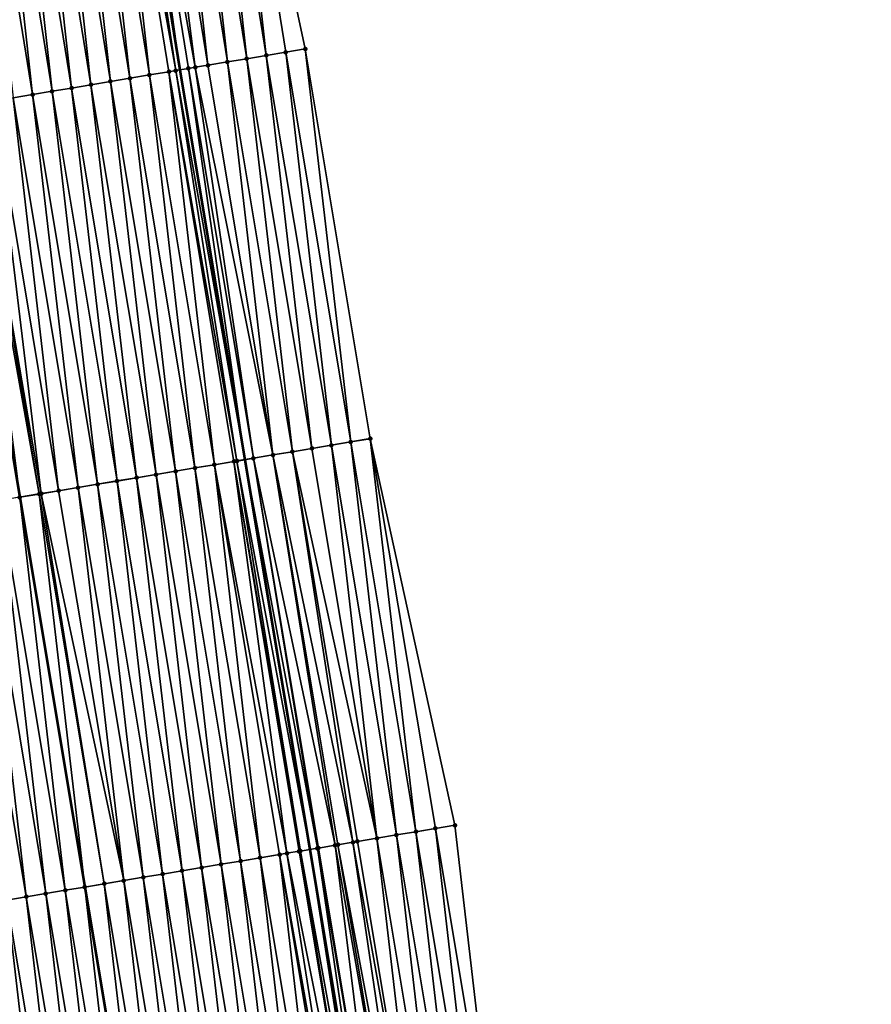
# Model space of a CAD drawing. Header units: feet. Extents: x 2007189 to 2022806, y 818621 to 837694.
# Tile 267 of 656: x 2011466 to 2011509, y 827306 to 827356. Entities that reach past the tile are written whole.
import ezdxf

# ---------------------------------------------------------------- set-up
doc = ezdxf.new("R2010")
doc.units = ezdxf.units.FT
doc.header["$MEASUREMENT"] = 0
for name, color, linetype, lineweight in [('EP_Travel Lane', 172, 'Continuous', 53), ('Road Shots', 141, 'Continuous', 100), ('Road X-Section', 40, 'Continuous', 13), ('STRIPING', 60, 'Continuous', 53)]:
    doc.layers.add(name, color=color, linetype=linetype, lineweight=lineweight)
doc.layers.add('I-77-MM17-21_SB-Surface-Border', color=7, linetype='Continuous')
doc.layers.add('I-77-MM17-21_SB-Surface-TIN', color=7, linetype='Continuous')

msp = doc.modelspace()

# ---------------------------------------------------------------- linework, layer by layer
at = {"layer": 'EP_Travel Lane'}
msp.add_polyline3d([(2011461.611, 827432.376, 309.488), (2011464.648, 827412.607, 309.493), (2011467.684, 827392.839, 309.502), (2011470.721, 827373.071, 309.527), (2011473.893, 827353.504, 309.521), (2011477.187, 827333.777, 309.524), (2011480.482, 827314.05, 309.549), (2011483.776, 827294.323, 309.576), (2011487.207, 827274.808, 309.643), (2011490.77, 827255.128, 309.674), (2011494.333, 827235.448, 309.736), (2011497.897, 827215.768, 309.792), (2011501.607, 827196.329, 309.832), (2011505.474, 827176.706, 309.868), (2011509.34, 827157.083, 309.91), (2011513.206, 827137.461, 310.004), (2011517.175, 827118.006, 310.08), (2011521.251, 827098.426, 310.181), (2011525.327, 827078.846, 310.295), (2011529.403, 827059.266, 310.413), (2011533.66, 827039.971, 310.509), (2011538.115, 827020.473, 310.614), (2011542.569, 827000.976, 310.719), (2011547.024, 826981.478, 310.833)], dxfattribs=at)
at = {"layer": 'I-77-MM17-21_SB-Surface-Border', "color": 3, "linetype": 'Continuous', "lineweight": -3}
msp.add_polyline3d([(2011466.989, 827433.201, 309.261), (2011470.025, 827413.433, 309.277), (2011473.062, 827393.665, 309.278), (2011476.099, 827373.897, 309.291), (2011480.245, 827354.564, 309.259), (2011483.539, 827334.838, 309.252), (2011487.82, 827315.275, 309.221), (2011490.128, 827295.384, 309.303), (2011493.545, 827275.954, 309.337), (2011497.109, 827256.274, 309.373), (2011500.672, 827236.595, 309.43), (2011503.251, 827216.737, 309.549), (2011507.932, 827197.574, 309.526), (2011511.799, 827177.952, 309.559), (2011515.666, 827158.329, 309.614), (2011519.534, 827138.707, 309.701), (2011523.485, 827119.318, 309.79), (2011527.561, 827099.738, 309.885), (2011531.637, 827080.158, 309.994), (2011535.713, 827060.578, 310.1), (2011539.923, 827041.389, 310.19), (2011544.345, 827021.884, 310.285), (2011547.791, 827002.158, 310.445), (2011553.189, 826982.874, 310.509)], dxfattribs=at)
at = {"layer": 'I-77-MM17-21_SB-Surface-TIN', "color": 128, "linetype": 'Continuous', "lineweight": -3}
for points in [[(2011478.273, 827354.235, 309.348), (2011476.099, 827373.897, 309.291), (2011475.11, 827373.745, 309.339)], [(2011478.273, 827354.235, 309.348), (2011479.259, 827354.4, 309.306), (2011476.099, 827373.897, 309.291)], [(2011479.259, 827354.4, 309.306), (2011480.245, 827354.564, 309.259), (2011476.099, 827373.897, 309.291)], [(2011474.676, 827353.635, 309.497), (2011472.145, 827373.29, 309.469), (2011471.157, 827373.138, 309.508)], [(2011475.313, 827353.741, 309.477), (2011473.133, 827373.442, 309.434), (2011472.145, 827373.29, 309.469)], [(2011474.676, 827353.635, 309.497), (2011475.313, 827353.741, 309.477), (2011472.145, 827373.29, 309.469)], [(2011476.3, 827353.906, 309.439), (2011474.122, 827373.593, 309.391), (2011473.133, 827373.442, 309.434)], [(2011475.313, 827353.741, 309.477), (2011476.3, 827353.906, 309.439), (2011473.133, 827373.442, 309.434)], [(2011477.286, 827354.07, 309.394), (2011475.11, 827373.745, 309.339), (2011474.122, 827373.593, 309.391)], [(2011476.3, 827353.906, 309.439), (2011477.286, 827354.07, 309.394), (2011474.122, 827373.593, 309.391)], [(2011477.286, 827354.07, 309.394), (2011478.273, 827354.235, 309.348), (2011475.11, 827373.745, 309.339)], [(2011471.368, 827353.082, 309.631), (2011469.18, 827372.835, 309.594), (2011468.191, 827372.683, 309.631)], [(2011472.354, 827353.247, 309.593), (2011470.168, 827372.986, 309.55), (2011469.18, 827372.835, 309.594)], [(2011471.368, 827353.082, 309.631), (2011472.354, 827353.247, 309.593), (2011469.18, 827372.835, 309.594)], [(2011473.685, 827353.469, 309.529), (2011470.721, 827373.071, 309.527), (2011470.168, 827372.986, 309.55)], [(2011472.354, 827353.247, 309.593), (2011473.341, 827353.412, 309.552), (2011470.168, 827372.986, 309.55)], [(2011473.341, 827353.412, 309.552), (2011473.685, 827353.469, 309.529), (2011470.168, 827372.986, 309.55)], [(2011471.157, 827373.138, 309.508), (2011470.721, 827373.071, 309.527), (2011473.893, 827353.504, 309.521)], [(2011473.685, 827353.469, 309.529), (2011473.893, 827353.504, 309.521), (2011470.721, 827373.071, 309.527)], [(2011474.327, 827353.576, 309.504), (2011471.157, 827373.138, 309.508), (2011473.893, 827353.504, 309.521)], [(2011474.327, 827353.576, 309.504), (2011474.676, 827353.635, 309.497), (2011471.157, 827373.138, 309.508)], [(2011468.409, 827352.588, 309.745), (2011466.215, 827372.379, 309.706), (2011465.226, 827372.227, 309.745)], [(2011469.395, 827352.753, 309.707), (2011467.203, 827372.531, 309.666), (2011466.215, 827372.379, 309.706)], [(2011468.409, 827352.588, 309.745), (2011469.395, 827352.753, 309.707), (2011466.215, 827372.379, 309.706)], [(2011470.382, 827352.918, 309.668), (2011468.191, 827372.683, 309.631), (2011467.203, 827372.531, 309.666)], [(2011469.395, 827352.753, 309.707), (2011470.382, 827352.918, 309.668), (2011467.203, 827372.531, 309.666)], [(2011470.382, 827352.918, 309.668), (2011471.368, 827353.082, 309.631), (2011468.191, 827372.683, 309.631)], [(2011466.436, 827352.259, 309.819), (2011464.238, 827372.076, 309.783), (2011463.249, 827371.924, 309.82)], [(2011465.45, 827352.094, 309.857), (2011466.436, 827352.259, 309.819), (2011463.249, 827371.924, 309.82)], [(2011467.423, 827352.424, 309.785), (2011465.226, 827372.227, 309.745), (2011464.238, 827372.076, 309.783)], [(2011466.436, 827352.259, 309.819), (2011467.423, 827352.424, 309.785), (2011464.238, 827372.076, 309.783)], [(2011467.423, 827352.424, 309.785), (2011468.409, 827352.588, 309.745), (2011465.226, 827372.227, 309.745)], [(2011481.567, 827334.508, 309.35), (2011479.259, 827354.4, 309.306), (2011478.273, 827354.235, 309.348)], [(2011482.553, 827334.673, 309.301), (2011480.245, 827354.564, 309.259), (2011479.259, 827354.4, 309.306)], [(2011481.567, 827334.508, 309.35), (2011482.553, 827334.673, 309.301), (2011479.259, 827354.4, 309.306)], [(2011482.553, 827334.673, 309.301), (2011483.539, 827334.838, 309.252), (2011480.245, 827354.564, 309.259)], [(2011478.608, 827334.014, 309.464), (2011476.3, 827353.906, 309.439), (2011475.313, 827353.741, 309.477)], [(2011479.598, 827334.179, 309.44), (2011477.286, 827354.07, 309.394), (2011476.3, 827353.906, 309.439)], [(2011478.608, 827334.014, 309.464), (2011479.594, 827334.179, 309.44), (2011476.3, 827353.906, 309.439)], [(2011479.594, 827334.179, 309.44), (2011479.598, 827334.179, 309.44), (2011476.3, 827353.906, 309.439)], [(2011480.58, 827334.344, 309.396), (2011478.273, 827354.235, 309.348), (2011477.286, 827354.07, 309.394)], [(2011479.598, 827334.179, 309.44), (2011480.58, 827334.344, 309.396), (2011477.286, 827354.07, 309.394)], [(2011480.58, 827334.344, 309.396), (2011481.567, 827334.508, 309.35), (2011478.273, 827354.235, 309.348)], [(2011475.649, 827333.52, 309.598), (2011473.341, 827353.412, 309.552), (2011472.354, 827353.247, 309.593)], [(2011476.781, 827333.709, 309.54), (2011473.685, 827353.469, 309.529), (2011473.341, 827353.412, 309.552)], [(2011475.649, 827333.52, 309.598), (2011476.635, 827333.685, 309.551), (2011473.341, 827353.412, 309.552)], [(2011476.635, 827333.685, 309.551), (2011476.781, 827333.709, 309.54), (2011473.341, 827353.412, 309.552)], [(2011473.685, 827353.469, 309.529), (2011477.187, 827333.777, 309.524), (2011473.893, 827353.504, 309.521)], [(2011476.781, 827333.709, 309.54), (2011477.187, 827333.777, 309.524), (2011473.685, 827353.469, 309.529)], [(2011474.327, 827353.576, 309.504), (2011473.893, 827353.504, 309.521), (2011477.187, 827333.777, 309.524)], [(2011477.621, 827333.85, 309.507), (2011474.676, 827353.635, 309.497), (2011474.327, 827353.576, 309.504)], [(2011477.621, 827333.85, 309.507), (2011474.327, 827353.576, 309.504), (2011477.187, 827333.777, 309.524)], [(2011478.608, 827334.014, 309.464), (2011475.313, 827353.741, 309.477), (2011474.676, 827353.635, 309.497)], [(2011477.621, 827333.85, 309.507), (2011478.608, 827334.014, 309.464), (2011474.676, 827353.635, 309.497)], [(2011472.69, 827333.026, 309.708), (2011470.382, 827352.918, 309.668), (2011469.395, 827352.753, 309.707)], [(2011473.676, 827333.191, 309.671), (2011471.368, 827353.082, 309.631), (2011470.382, 827352.918, 309.668)], [(2011472.69, 827333.026, 309.708), (2011473.676, 827333.191, 309.671), (2011470.382, 827352.918, 309.668)], [(2011474.662, 827333.356, 309.633), (2011472.354, 827353.247, 309.593), (2011471.368, 827353.082, 309.631)], [(2011473.676, 827333.191, 309.671), (2011474.662, 827333.356, 309.633), (2011471.368, 827353.082, 309.631)], [(2011474.662, 827333.356, 309.633), (2011475.649, 827333.52, 309.598), (2011472.354, 827353.247, 309.593)], [(2011469.731, 827332.532, 309.821), (2011467.423, 827352.424, 309.785), (2011466.436, 827352.259, 309.819)], [(2011470.717, 827332.697, 309.783), (2011468.409, 827352.588, 309.745), (2011467.423, 827352.424, 309.785)], [(2011469.731, 827332.532, 309.821), (2011470.717, 827332.697, 309.783), (2011467.423, 827352.424, 309.785)], [(2011471.703, 827332.861, 309.745), (2011469.395, 827352.753, 309.707), (2011468.409, 827352.588, 309.745)], [(2011470.717, 827332.697, 309.783), (2011471.703, 827332.861, 309.745), (2011468.409, 827352.588, 309.745)], [(2011471.703, 827332.861, 309.745), (2011472.69, 827333.026, 309.708), (2011469.395, 827352.753, 309.707)], [(2011466.879, 827332.056, 309.938), (2011464.464, 827351.93, 309.897), (2011463.477, 827351.765, 309.941)], [(2011467.758, 827332.203, 309.9), (2011465.45, 827352.094, 309.857), (2011464.464, 827351.93, 309.897)], [(2011466.879, 827332.056, 309.938), (2011467.758, 827332.203, 309.9), (2011464.464, 827351.93, 309.897)], [(2011468.744, 827332.367, 309.858), (2011466.436, 827352.259, 309.819), (2011465.45, 827352.094, 309.857)], [(2011467.758, 827332.203, 309.9), (2011468.744, 827332.367, 309.858), (2011465.45, 827352.094, 309.857)], [(2011468.744, 827332.367, 309.858), (2011469.731, 827332.532, 309.821), (2011466.436, 827352.259, 309.819)], [(2011466.772, 827332.038, 309.942), (2011463.477, 827351.765, 309.941), (2011463.25, 827351.727, 309.95)], [(2011466.772, 827332.038, 309.942), (2011463.25, 827351.727, 309.95), (2011465.785, 827331.873, 309.975)], [(2011466.772, 827332.038, 309.942), (2011466.879, 827332.056, 309.938), (2011463.477, 827351.765, 309.941)], [(2011483.875, 827314.617, 309.404), (2011481.567, 827334.508, 309.35), (2011480.58, 827334.344, 309.396)], [(2011484.861, 827314.781, 309.36), (2011482.553, 827334.673, 309.301), (2011481.567, 827334.508, 309.35)], [(2011483.875, 827314.617, 309.404), (2011484.861, 827314.781, 309.36), (2011481.567, 827334.508, 309.35)], [(2011485.847, 827314.946, 309.315), (2011483.539, 827334.838, 309.252), (2011482.553, 827334.673, 309.301)], [(2011484.861, 827314.781, 309.36), (2011485.847, 827314.946, 309.315), (2011482.553, 827334.673, 309.301)], [(2011485.847, 827314.946, 309.315), (2011486.834, 827315.111, 309.268), (2011483.539, 827334.838, 309.252)], [(2011486.834, 827315.111, 309.268), (2011487.82, 827315.275, 309.221), (2011483.539, 827334.838, 309.252)], [(2011481.754, 827314.263, 309.493), (2011478.608, 827334.014, 309.464), (2011477.621, 827333.85, 309.507)], [(2011482.661, 827314.414, 309.461), (2011479.594, 827334.179, 309.44), (2011478.608, 827334.014, 309.464)], [(2011481.754, 827314.263, 309.493), (2011481.902, 827314.287, 309.485), (2011478.608, 827334.014, 309.464)], [(2011481.902, 827314.287, 309.485), (2011482.661, 827314.414, 309.461), (2011478.608, 827334.014, 309.464)], [(2011482.661, 827314.414, 309.461), (2011482.888, 827314.452, 309.456), (2011479.594, 827334.179, 309.44)], [(2011482.888, 827314.452, 309.456), (2011479.598, 827334.179, 309.44), (2011479.594, 827334.179, 309.44)], [(2011483.875, 827314.617, 309.404), (2011480.58, 827334.344, 309.396), (2011479.598, 827334.179, 309.44)], [(2011482.888, 827314.452, 309.456), (2011483.875, 827314.617, 309.404), (2011479.598, 827334.179, 309.44)], [(2011477.957, 827313.629, 309.655), (2011475.649, 827333.52, 309.598), (2011474.662, 827333.356, 309.633)], [(2011479.315, 827313.856, 309.608), (2011476.635, 827333.685, 309.551), (2011475.649, 827333.52, 309.598)], [(2011477.957, 827313.629, 309.655), (2011478.943, 827313.793, 309.621), (2011475.649, 827333.52, 309.598)], [(2011478.943, 827313.793, 309.621), (2011479.315, 827313.856, 309.608), (2011475.649, 827333.52, 309.598)], [(2011480.002, 827313.97, 309.567), (2011476.781, 827333.709, 309.54), (2011476.635, 827333.685, 309.551)], [(2011479.315, 827313.856, 309.608), (2011479.929, 827313.958, 309.572), (2011476.635, 827333.685, 309.551)], [(2011479.929, 827313.958, 309.572), (2011480.002, 827313.97, 309.567), (2011476.635, 827333.685, 309.551)], [(2011476.781, 827333.709, 309.54), (2011480.482, 827314.05, 309.549), (2011477.187, 827333.777, 309.524)], [(2011480.002, 827313.97, 309.567), (2011480.482, 827314.05, 309.549), (2011476.781, 827333.709, 309.54)], [(2011480.86, 827314.113, 309.536), (2011477.621, 827333.85, 309.507), (2011477.187, 827333.777, 309.524)], [(2011480.86, 827314.113, 309.536), (2011477.187, 827333.777, 309.524), (2011480.482, 827314.05, 309.549)], [(2011480.86, 827314.113, 309.536), (2011480.916, 827314.123, 309.535), (2011477.621, 827333.85, 309.507)], [(2011480.916, 827314.123, 309.535), (2011481.754, 827314.263, 309.493), (2011477.621, 827333.85, 309.507)], [(2011474.998, 827313.135, 309.771), (2011472.69, 827333.026, 309.708), (2011471.703, 827332.861, 309.745)], [(2011475.984, 827313.299, 309.734), (2011473.676, 827333.191, 309.671), (2011472.69, 827333.026, 309.708)], [(2011474.998, 827313.135, 309.771), (2011475.984, 827313.299, 309.734), (2011472.69, 827333.026, 309.708)], [(2011476.97, 827313.464, 309.695), (2011474.662, 827333.356, 309.633), (2011473.676, 827333.191, 309.671)], [(2011475.984, 827313.299, 309.734), (2011476.97, 827313.464, 309.695), (2011473.676, 827333.191, 309.671)], [(2011476.97, 827313.464, 309.695), (2011477.957, 827313.629, 309.655), (2011474.662, 827333.356, 309.633)], [(2011472.039, 827312.641, 309.883), (2011469.731, 827332.532, 309.821), (2011468.744, 827332.367, 309.858)], [(2011473.025, 827312.805, 309.847), (2011470.717, 827332.697, 309.783), (2011469.731, 827332.532, 309.821)], [(2011472.039, 827312.641, 309.883), (2011473.025, 827312.805, 309.847), (2011469.731, 827332.532, 309.821)], [(2011474.011, 827312.97, 309.81), (2011471.703, 827332.861, 309.745), (2011470.717, 827332.697, 309.783)], [(2011473.025, 827312.805, 309.847), (2011474.011, 827312.97, 309.81), (2011470.717, 827332.697, 309.783)], [(2011474.011, 827312.97, 309.81), (2011474.998, 827313.135, 309.771), (2011471.703, 827332.861, 309.745)], [(2011466.772, 827332.038, 309.942), (2011465.785, 827331.873, 309.975), (2011469.079, 827312.147, 309.999)], [(2011470.066, 827312.311, 309.968), (2011466.879, 827332.056, 309.938), (2011466.772, 827332.038, 309.942)], [(2011470.066, 827312.311, 309.968), (2011466.772, 827332.038, 309.942), (2011469.079, 827312.147, 309.999)], [(2011471.052, 827312.476, 309.924), (2011467.758, 827332.203, 309.9), (2011466.879, 827332.056, 309.938)], [(2011470.066, 827312.311, 309.968), (2011471.052, 827312.476, 309.924), (2011466.879, 827332.056, 309.938)], [(2011471.052, 827312.476, 309.924), (2011468.744, 827332.367, 309.858), (2011467.758, 827332.203, 309.9)], [(2011471.052, 827312.476, 309.924), (2011472.039, 827312.641, 309.883), (2011468.744, 827332.367, 309.858)], [(2011466.12, 827311.653, 310.108), (2011463.813, 827331.544, 310.034), (2011462.826, 827331.379, 310.073)], [(2011467.107, 827311.817, 310.069), (2011464.799, 827331.709, 310.001), (2011463.813, 827331.544, 310.034)], [(2011466.12, 827311.653, 310.108), (2011467.107, 827311.817, 310.069), (2011463.813, 827331.544, 310.034)], [(2011468.093, 827311.982, 310.033), (2011465.785, 827331.873, 309.975), (2011464.799, 827331.709, 310.001)], [(2011467.107, 827311.817, 310.069), (2011468.093, 827311.982, 310.033), (2011464.799, 827331.709, 310.001)], [(2011468.093, 827311.982, 310.033), (2011469.079, 827312.147, 309.999), (2011465.785, 827331.873, 309.975)], [(2011465.134, 827311.488, 310.146), (2011466.12, 827311.653, 310.108), (2011462.826, 827331.379, 310.073)], [(2011489.142, 827295.219, 309.35), (2011486.834, 827315.111, 309.268), (2011485.847, 827314.946, 309.315)], [(2011490.128, 827295.384, 309.303), (2011487.82, 827315.275, 309.221), (2011486.834, 827315.111, 309.268)], [(2011489.142, 827295.219, 309.35), (2011490.128, 827295.384, 309.303), (2011486.834, 827315.111, 309.268)], [(2011486.183, 827294.725, 309.496), (2011483.875, 827314.617, 309.404), (2011482.888, 827314.452, 309.456)], [(2011487.169, 827294.89, 309.443), (2011484.861, 827314.781, 309.36), (2011483.875, 827314.617, 309.404)], [(2011486.183, 827294.725, 309.496), (2011487.169, 827294.89, 309.443), (2011483.875, 827314.617, 309.404)], [(2011488.155, 827295.055, 309.398), (2011485.847, 827314.946, 309.315), (2011484.861, 827314.781, 309.36)], [(2011487.169, 827294.89, 309.443), (2011488.155, 827295.055, 309.398), (2011484.861, 827314.781, 309.36)], [(2011488.155, 827295.055, 309.398), (2011489.142, 827295.219, 309.35), (2011485.847, 827314.946, 309.315)], [(2011483.224, 827294.231, 309.61), (2011480.002, 827313.97, 309.567), (2011479.929, 827313.958, 309.572)], [(2011483.585, 827294.292, 309.584), (2011480.482, 827314.05, 309.549), (2011480.002, 827313.97, 309.567)], [(2011483.224, 827294.231, 309.61), (2011483.585, 827294.292, 309.584), (2011480.002, 827313.97, 309.567)], [(2011480.86, 827314.113, 309.536), (2011480.482, 827314.05, 309.549), (2011483.776, 827294.323, 309.576)], [(2011483.585, 827294.292, 309.584), (2011483.776, 827294.323, 309.576), (2011480.482, 827314.05, 309.549)], [(2011484.21, 827294.396, 309.557), (2011480.916, 827314.123, 309.535), (2011480.86, 827314.113, 309.536)], [(2011484.21, 827294.396, 309.557), (2011480.86, 827314.113, 309.536), (2011483.776, 827294.323, 309.576)], [(2011484.21, 827294.396, 309.557), (2011481.754, 827314.263, 309.493), (2011480.916, 827314.123, 309.535)], [(2011485.196, 827294.561, 309.525), (2011481.902, 827314.287, 309.485), (2011481.754, 827314.263, 309.493)], [(2011484.21, 827294.396, 309.557), (2011485.196, 827294.561, 309.525), (2011481.754, 827314.263, 309.493)], [(2011485.575, 827294.624, 309.515), (2011482.661, 827314.414, 309.461), (2011481.902, 827314.287, 309.485)], [(2011485.196, 827294.561, 309.525), (2011485.575, 827294.624, 309.515), (2011481.902, 827314.287, 309.485)], [(2011486.183, 827294.725, 309.496), (2011482.888, 827314.452, 309.456), (2011482.661, 827314.414, 309.461)], [(2011485.575, 827294.624, 309.515), (2011486.183, 827294.725, 309.496), (2011482.661, 827314.414, 309.461)], [(2011480.265, 827293.737, 309.732), (2011477.957, 827313.629, 309.655), (2011476.97, 827313.464, 309.695)], [(2011481.251, 827293.902, 309.692), (2011478.943, 827313.793, 309.621), (2011477.957, 827313.629, 309.655)], [(2011480.265, 827293.737, 309.732), (2011481.251, 827293.902, 309.692), (2011477.957, 827313.629, 309.655)], [(2011482.46, 827294.104, 309.651), (2011479.315, 827313.856, 309.608), (2011478.943, 827313.793, 309.621)], [(2011481.251, 827293.902, 309.692), (2011482.237, 827294.067, 309.659), (2011478.943, 827313.793, 309.621)], [(2011482.237, 827294.067, 309.659), (2011482.46, 827294.104, 309.651), (2011478.943, 827313.793, 309.621)], [(2011483.224, 827294.231, 309.61), (2011479.929, 827313.958, 309.572), (2011479.315, 827313.856, 309.608)], [(2011482.46, 827294.104, 309.651), (2011483.224, 827294.231, 309.61), (2011479.315, 827313.856, 309.608)], [(2011477.305, 827293.243, 309.847), (2011474.998, 827313.135, 309.771), (2011474.011, 827312.97, 309.81)], [(2011478.292, 827293.408, 309.808), (2011475.984, 827313.299, 309.734), (2011474.998, 827313.135, 309.771)], [(2011477.305, 827293.243, 309.847), (2011478.292, 827293.408, 309.808), (2011474.998, 827313.135, 309.771)], [(2011479.278, 827293.573, 309.769), (2011476.97, 827313.464, 309.695), (2011475.984, 827313.299, 309.734)], [(2011478.292, 827293.408, 309.808), (2011479.278, 827293.573, 309.769), (2011475.984, 827313.299, 309.734)], [(2011479.278, 827293.573, 309.769), (2011480.265, 827293.737, 309.732), (2011476.97, 827313.464, 309.695)], [(2011473.36, 827292.584, 310.001), (2011471.052, 827312.476, 309.924), (2011470.066, 827312.311, 309.968)], [(2011474.346, 827292.749, 309.96), (2011472.039, 827312.641, 309.883), (2011471.052, 827312.476, 309.924)], [(2011473.36, 827292.584, 310.001), (2011474.346, 827292.749, 309.96), (2011471.052, 827312.476, 309.924)], [(2011475.333, 827292.914, 309.919), (2011473.025, 827312.805, 309.847), (2011472.039, 827312.641, 309.883)], [(2011474.346, 827292.749, 309.96), (2011475.333, 827292.914, 309.919), (2011472.039, 827312.641, 309.883)], [(2011476.319, 827293.078, 309.881), (2011474.011, 827312.97, 309.81), (2011473.025, 827312.805, 309.847)], [(2011475.333, 827292.914, 309.919), (2011476.319, 827293.078, 309.881), (2011473.025, 827312.805, 309.847)], [(2011476.319, 827293.078, 309.881), (2011477.305, 827293.243, 309.847), (2011474.011, 827312.97, 309.81)], [(2011470.401, 827292.09, 310.097), (2011468.093, 827311.982, 310.033), (2011467.107, 827311.817, 310.069)], [(2011471.387, 827292.255, 310.063), (2011469.079, 827312.147, 309.999), (2011468.093, 827311.982, 310.033)], [(2011470.401, 827292.09, 310.097), (2011471.387, 827292.255, 310.063), (2011468.093, 827311.982, 310.033)], [(2011470.066, 827312.311, 309.968), (2011469.079, 827312.147, 309.999), (2011472.374, 827292.42, 310.031)], [(2011471.387, 827292.255, 310.063), (2011472.374, 827292.42, 310.031), (2011469.079, 827312.147, 309.999)], [(2011473.36, 827292.584, 310.001), (2011470.066, 827312.311, 309.968), (2011472.374, 827292.42, 310.031)], [(2011467.442, 827291.596, 310.218), (2011465.134, 827311.488, 310.146), (2011464.148, 827311.323, 310.188)], [(2011468.428, 827291.761, 310.175), (2011466.12, 827311.653, 310.108), (2011465.134, 827311.488, 310.146)], [(2011467.442, 827291.596, 310.218), (2011468.428, 827291.761, 310.175), (2011465.134, 827311.488, 310.146)], [(2011469.415, 827291.926, 310.134), (2011467.107, 827311.817, 310.069), (2011466.12, 827311.653, 310.108)], [(2011468.428, 827291.761, 310.175), (2011469.415, 827291.926, 310.134), (2011466.12, 827311.653, 310.108)], [(2011469.415, 827291.926, 310.134), (2011470.401, 827292.09, 310.097), (2011467.107, 827311.817, 310.069)], [(2011466.456, 827291.432, 310.258), (2011464.148, 827311.323, 310.188), (2011463.161, 827311.159, 310.228)], [(2011465.469, 827291.267, 310.298), (2011466.456, 827291.432, 310.258), (2011463.161, 827311.159, 310.228)], [(2011466.456, 827291.432, 310.258), (2011467.442, 827291.596, 310.218), (2011464.148, 827311.323, 310.188)]]:
    msp.add_3dface(points, dxfattribs=at)
at = {"layer": 'Road Shots', "lineweight": 100}
for p in [(2011479.259, 827354.4, 309.306), (2011480.245, 827354.564, 309.259), (2011476.3, 827353.906, 309.439), (2011477.286, 827354.07, 309.394), (2011478.273, 827354.235, 309.348), (2011473.341, 827353.412, 309.552), (2011473.685, 827353.469, 309.529), (2011474.327, 827353.576, 309.504), (2011474.676, 827353.635, 309.497), (2011475.313, 827353.741, 309.477), (2011470.382, 827352.918, 309.668), (2011471.368, 827353.082, 309.631), (2011472.354, 827353.247, 309.593), (2011467.423, 827352.424, 309.785), (2011468.409, 827352.588, 309.745), (2011469.395, 827352.753, 309.707), (2011466.436, 827352.259, 309.819), (2011481.567, 827334.508, 309.35), (2011482.553, 827334.673, 309.301), (2011483.539, 827334.838, 309.252), (2011478.608, 827334.014, 309.464), (2011479.594, 827334.179, 309.44), (2011479.598, 827334.179, 309.44), (2011480.58, 827334.344, 309.396), (2011475.649, 827333.52, 309.598), (2011476.635, 827333.685, 309.551), (2011476.781, 827333.709, 309.54), (2011477.621, 827333.85, 309.507), (2011472.69, 827333.026, 309.708), (2011473.676, 827333.191, 309.671), (2011474.662, 827333.356, 309.633), (2011469.731, 827332.532, 309.821), (2011470.717, 827332.697, 309.783), (2011471.703, 827332.861, 309.745), (2011466.772, 827332.038, 309.942), (2011466.879, 827332.056, 309.938), (2011467.758, 827332.203, 309.9), (2011468.744, 827332.367, 309.858), (2011465.785, 827331.873, 309.975), (2011486.834, 827315.111, 309.268), (2011487.82, 827315.275, 309.221), (2011483.875, 827314.617, 309.404), (2011484.861, 827314.781, 309.36), (2011485.847, 827314.946, 309.315), (2011480.002, 827313.97, 309.567), (2011480.86, 827314.113, 309.536), (2011480.916, 827314.123, 309.535), (2011481.754, 827314.263, 309.493), (2011481.902, 827314.287, 309.485), (2011482.661, 827314.414, 309.461), (2011482.888, 827314.452, 309.456), (2011477.957, 827313.629, 309.655), (2011478.943, 827313.793, 309.621), (2011479.315, 827313.856, 309.608), (2011479.929, 827313.958, 309.572), (2011474.998, 827313.135, 309.771), (2011475.984, 827313.299, 309.734), (2011476.97, 827313.464, 309.695), (2011471.052, 827312.476, 309.924), (2011472.039, 827312.641, 309.883), (2011473.025, 827312.805, 309.847), (2011474.011, 827312.97, 309.81), (2011468.093, 827311.982, 310.033), (2011469.079, 827312.147, 309.999), (2011470.066, 827312.311, 309.968), (2011466.12, 827311.653, 310.108), (2011467.107, 827311.817, 310.069)]:
    msp.add_point(p, dxfattribs=at)
at = {"layer": 'Road X-Section', "extrusion": (0.164713, -0.986341, 0.000919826), "flags": 128}
for points, elevation in [([(2120282.612, 755.132), (2120281.612, 755.18), (2120280.612, 755.222), (2120279.612, 755.267), (2120278.612, 755.313), (2120277.612, 755.351), (2120276.965, 755.37), (2120276.612, 755.378), (2120275.96, 755.403), (2120275.612, 755.425), (2120274.612, 755.467), (2120273.612, 755.504), (2120272.612, 755.541), (2120271.612, 755.581), (2120270.612, 755.618), (2120269.612, 755.658), (2120268.612, 755.693), (2120267.612, 755.73), (2120266.612, 755.771), (2120265.612, 755.815), (2120265.381, 755.824), (2120264.612, 755.85), (2120264.269, 755.859), (2120263.612, 755.877), (2120262.612, 755.91), (2120261.612, 755.949), (2120260.612, 755.988), (2120259.612, 756.028), (2120258.612, 756.069), (2120257.612, 756.106), (2120256.612, 756.144), (2120255.612, 756.183), (2120254.612, 756.222), (2120253.612, 756.259), (2120252.612, 756.291), (2120251.612, 756.333), (2120250.612, 756.373), (2120249.612, 756.401), (2120248.612, 756.435), (2120247.612, 756.472), (2120246.612, 756.511), (2120245.612, 756.552), (2120244.612, 756.59), (2120243.612, 756.629), (2120242.612, 756.664), (2120241.612, 756.696), (2120240.639, 756.721), (2120240.612, 756.721), (2120239.612, 756.738), (2120238.612, 756.768), (2120238.269, 756.783), (2120237.612, 756.816), (2120236.612, 756.868), (2120235.612, 756.916), (2120234.612, 756.956), (2120233.726, 756.987)], -484736.552), ([(2120283.609, 755.058), (2120282.609, 755.105), (2120281.609, 755.152), (2120280.609, 755.197), (2120279.609, 755.241), (2120278.609, 755.293), (2120278.379, 755.298), (2120277.609, 755.322), (2120277.459, 755.33), (2120276.609, 755.372), (2120276.553, 755.373), (2120275.683, 755.404), (2120275.609, 755.409), (2120274.987, 755.445), (2120274.609, 755.458), (2120273.609, 755.492), (2120272.609, 755.532), (2120271.609, 755.571), (2120270.609, 755.608), (2120269.609, 755.647), (2120268.609, 755.684), (2120267.609, 755.719), (2120266.609, 755.761), (2120265.609, 755.805), (2120264.609, 755.836), (2120263.609, 755.87), (2120262.609, 755.906), (2120261.609, 755.945), (2120260.609, 755.983), (2120259.609, 756.025), (2120258.609, 756.065), (2120257.609, 756.103), (2120256.609, 756.144), (2120255.609, 756.183), (2120254.609, 756.23), (2120253.695, 756.259), (2120253.609, 756.261), (2120252.609, 756.287), (2120251.609, 756.334), (2120250.609, 756.366), (2120249.609, 756.391), (2120248.609, 756.425), (2120247.609, 756.46), (2120246.609, 756.498), (2120245.609, 756.535), (2120244.609, 756.57), (2120243.609, 756.603), (2120242.609, 756.635), (2120241.609, 756.666), (2120241.093, 756.68), (2120240.609, 756.692), (2120239.609, 756.72), (2120238.609, 756.759), (2120237.631, 756.8), (2120237.609, 756.801), (2120236.609, 756.853), (2120235.609, 756.914), (2120234.609, 756.96), (2120234.081, 756.978)], -484696.562)]:
    msp.add_lwpolyline(points, dxfattribs=dict(at, elevation=elevation))
at = {"layer": 'Road X-Section', "extrusion": (0.164713, -0.986341, 0.000919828), "elevation": -484716.571, "flags": 128}
msp.add_lwpolyline([(2120282.607, 755.108), (2120281.607, 755.157), (2120280.607, 755.206), (2120279.607, 755.252), (2120278.611, 755.296), (2120278.607, 755.296), (2120277.607, 755.32), (2120276.607, 755.363), (2120275.756, 755.396), (2120275.607, 755.407), (2120274.607, 755.454), (2120273.607, 755.489), (2120272.607, 755.527), (2120271.607, 755.564), (2120270.607, 755.601), (2120269.607, 755.639), (2120268.607, 755.677), (2120267.607, 755.714), (2120266.607, 755.756), (2120265.716, 755.794), (2120265.607, 755.798), (2120264.607, 755.831), (2120263.607, 755.857), (2120262.607, 755.89), (2120261.607, 755.929), (2120260.607, 755.969), (2120259.607, 756.013), (2120258.607, 756.055), (2120257.607, 756.093), (2120256.607, 756.131), (2120255.607, 756.171), (2120254.607, 756.214), (2120253.607, 756.251), (2120252.607, 756.282), (2120251.607, 756.326), (2120250.607, 756.364), (2120250.426, 756.369), (2120249.607, 756.39), (2120248.607, 756.42), (2120247.607, 756.458), (2120246.607, 756.496), (2120245.607, 756.536), (2120244.607, 756.573), (2120243.607, 756.613), (2120242.607, 756.646), (2120241.607, 756.672), (2120240.741, 756.69), (2120240.607, 756.692), (2120239.607, 756.712), (2120238.607, 756.74), (2120237.686, 756.778), (2120237.607, 756.782), (2120236.607, 756.837), (2120235.607, 756.888), (2120234.607, 756.928), (2120234.25, 756.94)], dxfattribs=at)
at = {"layer": 'STRIPING'}
msp.add_polyline3d([(2011450.186, 827430.621, 309.909), (2011453.222, 827410.853, 309.926), (2011456.259, 827391.085, 309.95), (2011459.296, 827371.317, 309.967), (2011462.491, 827351.6, 309.976), (2011465.785, 827331.873, 309.975), (2011469.079, 827312.147, 309.999), (2011472.374, 827292.42, 310.031), (2011475.833, 827272.749, 310.082), (2011479.396, 827253.069, 310.122), (2011482.96, 827233.39, 310.176), (2011486.523, 827213.71, 310.233), (2011490.271, 827194.096, 310.278), (2011494.139, 827174.474, 310.311), (2011498.006, 827154.851, 310.357), (2011501.873, 827135.229, 310.452), (2011505.862, 827115.653, 310.535), (2011509.938, 827096.073, 310.63), (2011514.014, 827076.493, 310.739), (2011518.09, 827056.913, 310.845), (2011522.367, 827037.413, 310.942), (2011526.789, 827017.908, 311.053), (2011531.211, 826998.403, 311.173), (2011535.633, 826978.899, 311.282)], dxfattribs=at)

doc.saveas('drawing.dxf')
